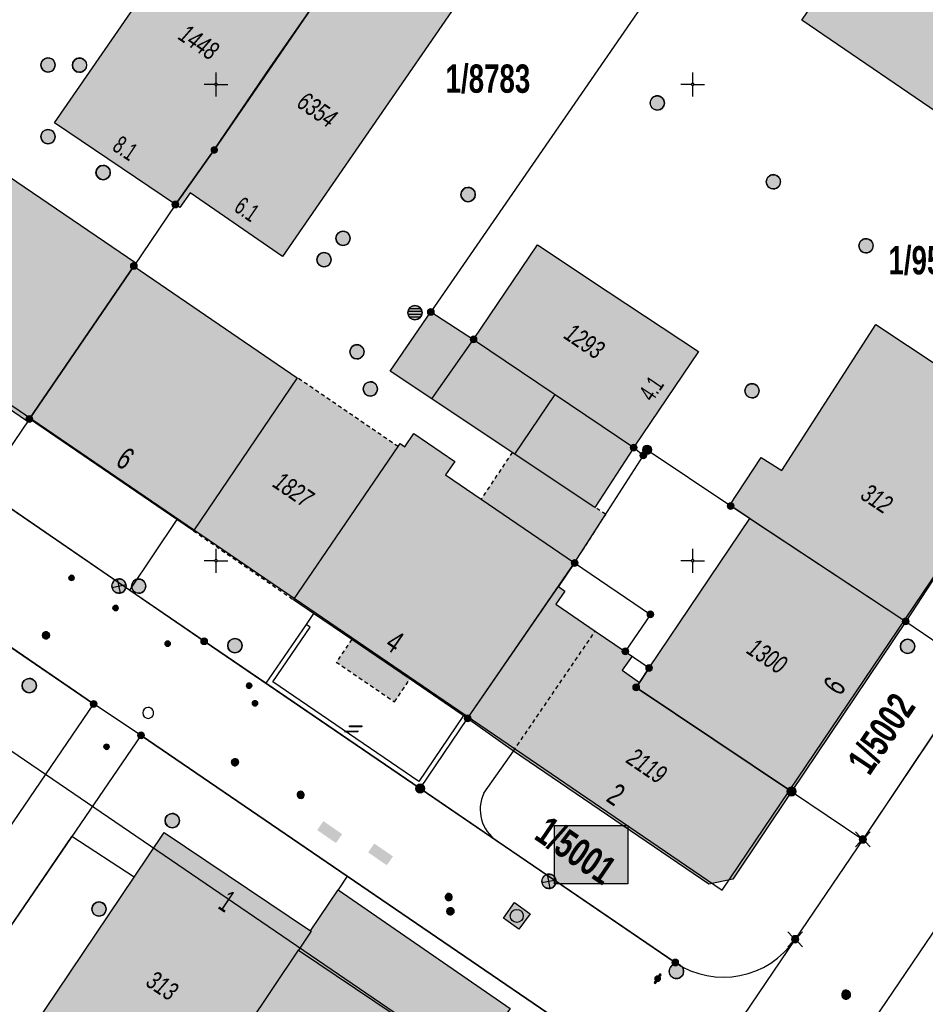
# Model space of a CAD drawing. Header units: metres. Extents: x 2695560 to 2696939, y 1260491 to 1262050.
# Tile 654 of 656: x 2696216 to 2696263, y 1261102 to 1261153. Entities that reach past the tile are written whole.
import ezdxf

# ---------------------------------------------------------------- set-up
doc = ezdxf.new("R2010")
doc.units = ezdxf.units.M
doc.linetypes.add('AUSGEZOGEN', pattern=[0])
doc.linetypes.add('VERDECKT2_S2', pattern=[0.36, 0.2, -0.16])
for name, color, linetype in [('XR$1$AV_Flächen (EO)', 7, 'AUSGEZOGEN'), ('XR$1$AV_Gebäudeflächen (BB)', 7, 'AUSGEZOGEN'), ('XR$1$AV_Gebäudeflächen (EO)', 7, 'AUSGEZOGEN'), ('XR$1$AV_Grenzpunkte', 7, 'AUSGEZOGEN'), ('XR$1$AV_Grundstück-Nr.', 7, 'AUSGEZOGEN'), ('XR$1$AV_Haus-Nr.', 7, 'AUSGEZOGEN'), ('XR$1$AV_Koordinatennetzpunkte', 7, 'AUSGEZOGEN'), ('XR$1$AV_Linien (BB)', 7, 'AUSGEZOGEN'), ('XR$1$AV_Linien (EO)', 7, 'AUSGEZOGEN'), ('XR$1$AV_Versicherung-Nr.', 7, 'AUSGEZOGEN'), ('XR$1$AW_LK_Schachtdeckel', 24, 'AUSGEZOGEN'), ('XR$1$EW_LK_Knoten', 1, 'AUSGEZOGEN'), ('XR$1$FM_LK_SW_TRASSEKNOTEN', 94, 'AUSGEZOGEN'), ('XR$1$GA_LK_Absperrarmatur', 32, 'AUSGEZOGEN'), ('XR$1$Liegenschaftsgrenzen', 7, 'AUSGEZOGEN'), ('XR$1$PFAV', 255, 'AUSGEZOGEN'), ('XR$1$PFAW', 255, 'AUSGEZOGEN'), ('XR$1$PFEW', 255, 'AUSGEZOGEN'), ('XR$1$PFGA', 255, 'AUSGEZOGEN'), ('XR$1$PFWA', 255, 'AUSGEZOGEN'), ('XR$1$PFWFM', 255, 'AUSGEZOGEN'), ('XR$1$RAEW', 8, 'AUSGEZOGEN'), ('XR$1$RP_Abstandslinie', 7, 'AUSGEZOGEN'), ('XR$1$WA_LK_Absperrarmatur', 171, 'AUSGEZOGEN'), ('XR$1$WA_LK_Rohrleitungsteil', 171, 'AUSGEZOGEN')]:
    doc.layers.add(name, color=color, linetype=linetype)
doc.styles.add('ARIAL', font='arial.ttf')

# ---------------------------------------------------------------- blocks, each defined once
blk = doc.blocks.new('COMPLEXOBJECT_41')
at = {"layer": 'XR$1$AV_Linien (BB)', "color": 7, "linetype": 'AUSGEZOGEN', "transparency": 33554687}
blk.add_line((6239.05, 11112.809), (6240.602, 11115.013), dxfattribs=at)
blk.add_arc((6240.857, 11111.957), 1.998, 154.7541, 236.3106, dxfattribs=at)
blk = doc.blocks.new('COMPLEXOBJECT_370')
at = {"layer": 'XR$1$AV_Linien (BB)', "color": 7, "linetype": 'AUSGEZOGEN', "transparency": 33554687}
blk.add_line((6245.78, 11098.96), (6231.882, 11108.453), dxfattribs=at)
blk.add_arc((6243.15, 11095.223), 4.569, 326.0308, 54.8674, dxfattribs=at)
blk = doc.blocks.new('COMPLEXOBJECT_740')
at = {"layer": 'XR$1$AV_Linien (BB)', "color": 7, "linetype": 'AUSGEZOGEN', "transparency": 33554687}
blk.add_lwpolyline([(6287.505, 11142.244), (6261.157, 11103.34), (6204.708, 11020.205), (6204.085, 11019.306)], dxfattribs=at)
blk = doc.blocks.new('COMPLEXOBJECT_770')
at = {"layer": 'XR$1$AV_Linien (BB)', "color": 7, "linetype": 'AUSGEZOGEN', "transparency": 33554687}
blk.add_line((6249.09, 11103.92), (6239.749, 11110.294), dxfattribs=at)
blk.add_arc((6251.62, 11107.702), 4.55, 236.2175, 325.736, dxfattribs=at)
blk = doc.blocks.new('COMPLEXOBJECT_936')
at = {"layer": 'XR$1$AV_Flächen (EO)', "color": 7, "linetype": 'AUSGEZOGEN', "transparency": 33554687}
blk.add_line((6304.712, 11133.346), (6305.199, 11133.237), dxfattribs=at)
blk.add_lwpolyline([(6304.023, 11135.565), (6292.897, 11142.053), (6260.781, 11094.375), (6261.195, 11094.096), (6293.05, 11141.385), (6303.797, 11135.117)], dxfattribs=at)
for centre, radius, start, end in [((6302.862, 11133.512), 1.858, 354.8726, 59.7743), ((6302.814, 11133.493), 2.398, 353.8643, 59.7374)]:
    blk.add_arc(centre, radius, start, end, dxfattribs=at)
blk = doc.blocks.new('COMPLEXOBJECT_989')
at = {"layer": 'XR$1$AV_Linien (EO)', "color": 7, "linetype": 'AUSGEZOGEN', "transparency": 33554687}
blk.add_line((6304.712, 11133.346), (6305.199, 11133.237), dxfattribs=at)
blk.add_lwpolyline([(6304.023, 11135.565), (6292.897, 11142.053), (6260.781, 11094.375), (6261.195, 11094.096), (6293.05, 11141.385), (6303.797, 11135.117)], dxfattribs=at)
for centre, radius, start, end in [((6302.862, 11133.512), 1.858, 354.8726, 59.7743), ((6302.814, 11133.493), 2.398, 353.8643, 59.7374)]:
    blk.add_arc(centre, radius, start, end, dxfattribs=at)
blk = doc.blocks.new('COMPLEXOBJECT_1274')
at = {"layer": 'XR$1$Liegenschaftsgrenzen', "color": 7, "linetype": 'AUSGEZOGEN', "transparency": 33554687}
blk.add_line((6221.07, 11115.84), (6245.78, 11098.96), dxfattribs=at)
blk.add_arc((6243.15, 11095.223), 4.569, 326.0308, 54.8674, dxfattribs=at)
blk = doc.blocks.new('COMPLEXOBJECT_1277')
at = {"layer": 'XR$1$Liegenschaftsgrenzen', "color": 7, "linetype": 'AUSGEZOGEN', "transparency": 33554687}
blk.add_line((6235.71, 11113.05), (6249.09, 11103.92), dxfattribs=at)
blk.add_arc((6251.62, 11107.702), 4.55, 236.2175, 325.736, dxfattribs=at)
blk = doc.blocks.new('BAV15')
at = {"layer": 'XR$1$PFAV', "transparency": 33554687}
blk.add_hatch(color=7, dxfattribs=at).paths.add_polyline_path([(0.5, 0), (0.49, 0.1), (0.46, 0.2), (0.41, 0.29), (0.34, 0.36), (0.26, 0.42), (0.17, 0.47), (0.08, 0.49), (-0.03, 0.5), (-0.13, 0.48), (-0.22, 0.45), (-0.31, 0.4), (-0.38, 0.33), (-0.44, 0.24), (-0.48, 0.15), (-0.5, 0.05), (-0.5, -0.05), (-0.48, -0.15), (-0.44, -0.24), (-0.38, -0.33), (-0.31, -0.4), (-0.22, -0.45), (-0.13, -0.48), (-0.03, -0.5), (0.08, -0.49), (0.17, -0.47), (0.26, -0.42), (0.34, -0.36), (0.41, -0.29), (0.46, -0.2), (0.49, -0.1)])
at = {"color": 7, "transparency": 33554687}
for start, end in [(90, 270), (270, 90)]:
    blk.add_arc((0, 0), 0.5, start, end, dxfattribs=at)
at = {"layer": 'XR$1$PFAV', "transparency": 33554687}
blk.add_circle((0, 0), 0.5, dxfattribs=at)
blk = doc.blocks.new('BWAV19')
at = {"layer": 'XR$1$PFAV', "transparency": 33554687}
blk.add_hatch(color=7, dxfattribs=at).paths.add_polyline_path([(0, 0.24), (-0.024, 0.239), (-0.048, 0.235), (-0.072, 0.229), (-0.095, 0.221), (-0.116, 0.21), (-0.137, 0.197), (-0.156, 0.182), (-0.174, 0.165), (-0.19, 0.147), (-0.204, 0.127), (-0.215, 0.106), (-0.225, 0.083), (-0.232, 0.06), (-0.237, 0.036), (-0.24, 0.012), (-0.24, -0.012), (-0.237, -0.036), (-0.232, -0.06), (-0.225, -0.083), (-0.215, -0.106), (-0.204, -0.127), (-0.19, -0.147), (-0.174, -0.165), (-0.156, -0.182), (-0.137, -0.197), (-0.116, -0.21), (-0.095, -0.221), (-0.072, -0.229), (-0.048, -0.235), (-0.024, -0.239), (0, -0.24), (0.024, -0.239), (0.048, -0.235), (0.072, -0.229), (0.095, -0.221), (0.116, -0.21), (0.137, -0.197), (0.156, -0.182), (0.174, -0.165), (0.19, -0.147), (0.204, -0.127), (0.215, -0.106), (0.225, -0.083), (0.232, -0.06), (0.237, -0.036), (0.24, -0.012), (0.24, 0.012), (0.237, 0.036), (0.232, 0.06), (0.225, 0.083), (0.215, 0.106), (0.204, 0.127), (0.19, 0.147), (0.174, 0.165), (0.156, 0.182), (0.137, 0.197), (0.116, 0.21), (0.095, 0.221), (0.072, 0.229), (0.048, 0.235), (0.024, 0.239)])
at = {"color": 7, "transparency": 33554687}
for p, q in [((-0.5, 0.5), (-0.17, 0.17)), ((0.17, 0.17), (0.5, 0.5)), ((-0.5, -0.5), (-0.17, -0.17)), ((0.17, -0.17), (0.5, -0.5))]:
    blk.add_line(p, q, dxfattribs=at)
for start, end in [(90, 270), (270, 90)]:
    blk.add_arc((0, 0), 0.24, start, end, dxfattribs=at)
blk = doc.blocks.new('BWAV20')
at = {"true_color": 0x000000, "transparency": 33554687}
blk.add_hatch(color=18, dxfattribs=at).paths.add_polyline_path([(0.17, 0), (0.16, 0.03), (0.15, 0.07), (0.14, 0.1), (0.11, 0.12), (0.09, 0.14), (0.06, 0.16), (0.03, 0.16), (-0.01, 0.17), (-0.04, 0.16), (-0.07, 0.15), (-0.1, 0.13), (-0.13, 0.11), (-0.15, 0.08), (-0.16, 0.05), (-0.17, 0.02), (-0.17, -0.02), (-0.16, -0.05), (-0.15, -0.08), (-0.13, -0.11), (-0.1, -0.13), (-0.07, -0.15), (-0.04, -0.16), (-0.01, -0.17), (0.03, -0.16), (0.06, -0.16), (0.09, -0.14), (0.11, -0.12), (0.14, -0.1), (0.15, -0.07), (0.16, -0.03)])
at = {"layer": 'XR$1$PFAV', "transparency": 33554687}
blk.add_hatch(color=7, dxfattribs=at).paths.add_polyline_path([(0.5, 0), (0.49, 0.1), (0.46, 0.2), (0.41, 0.29), (0.34, 0.36), (0.26, 0.42), (0.17, 0.47), (0.08, 0.49), (-0.03, 0.5), (-0.13, 0.48), (-0.22, 0.45), (-0.31, 0.4), (-0.38, 0.33), (-0.44, 0.24), (-0.48, 0.15), (-0.5, 0.05), (-0.5, -0.05), (-0.48, -0.15), (-0.44, -0.24), (-0.38, -0.33), (-0.31, -0.4), (-0.22, -0.45), (-0.13, -0.48), (-0.03, -0.5), (0.08, -0.49), (0.17, -0.47), (0.26, -0.42), (0.34, -0.36), (0.41, -0.29), (0.46, -0.2), (0.49, -0.1)])
blk = doc.blocks.new('BAV2041')
at = {"color": 7, "transparency": 33554687}
for p, q in [((0, 0.5), (0, 0.05)), ((-0.05, 0), (-0.5, 0)), ((0.05, 0), (0.5, 0)), ((0, -0.05), (0, -0.5))]:
    blk.add_line(p, q, dxfattribs=at)
blk.add_circle((0, 0), 0.05, dxfattribs=at)
for start, end in [(90, 270), (270, 90)]:
    blk.add_arc((0, 0), 0.05, start, end, dxfattribs=at)
blk = doc.blocks.new('BAW2087')
at = {"lineweight": 25, "true_color": 0x000000, "transparency": 33554687}
h = blk.add_hatch(color=18, dxfattribs=at)
h.paths.add_polyline_path([(-0.5, 0.5), (-0.5, -0.5), (0.5, -0.5), (0.5, 0.5)])
h.paths.add_polyline_path([(0.337, -0.069), (0.316, -0.136), (0.282, -0.196), (0.237, -0.249), (0.182, -0.292), (0.119, -0.322), (0.052, -0.34), (-0.017, -0.343), (-0.086, -0.333), (-0.151, -0.309), (-0.21, -0.272), (-0.261, -0.224), (-0.301, -0.167), (-0.328, -0.103), (-0.342, -0.035), (-0.342, 0.035), (-0.328, 0.103), (-0.301, 0.167), (-0.261, 0.224), (-0.21, 0.272), (-0.151, 0.309), (-0.086, 0.333), (-0.017, 0.343), (0.052, 0.34), (0.119, 0.322), (0.182, 0.292), (0.237, 0.249), (0.282, 0.196), (0.316, 0.136), (0.337, 0.069), (0.344, 0)], flags=16)
at = {"layer": 'XR$1$PFAW', "lineweight": 25, "transparency": 33554687}
blk.add_hatch(color=7, dxfattribs=at).paths.add_polyline_path([(0.344, 0), (0.337, 0.069), (0.316, 0.136), (0.282, 0.196), (0.237, 0.249), (0.182, 0.292), (0.119, 0.322), (0.052, 0.34), (-0.017, 0.343), (-0.086, 0.333), (-0.151, 0.309), (-0.21, 0.272), (-0.261, 0.224), (-0.301, 0.167), (-0.328, 0.103), (-0.342, 0.035), (-0.342, -0.035), (-0.328, -0.103), (-0.301, -0.167), (-0.261, -0.224), (-0.21, -0.272), (-0.151, -0.309), (-0.086, -0.333), (-0.017, -0.343), (0.052, -0.34), (0.119, -0.322), (0.182, -0.292), (0.237, -0.249), (0.282, -0.196), (0.316, -0.136), (0.337, -0.069)])
at = {"lineweight": 25, "transparency": 33554687}
for p, q in [((-0.5, 0.5, 0.993), (0.5, 0.5, 0.993)), ((-0.5, -0.5, 0.993), (-0.5, 0.5, 0.993)), ((0.5, 0.5, 0.993), (0.5, -0.5, 0.993)), ((0.5, -0.5, 0.993), (-0.5, -0.5, 0.993))]:
    blk.add_line(p, q, dxfattribs=at)
blk.add_circle((0, 0), 0.344, dxfattribs=at)
at = {"layer": 'XR$1$PFAW', "lineweight": 25, "transparency": 33554687}
blk.add_line((-0.5, 0.5), (0.5, 0.5), dxfattribs=at)
at = {"layer": 'XR$1$PFAW', "color": 31, "lineweight": 25, "transparency": 33554687}
for p, q in [((-0.5, -0.5), (-0.5, 0.5)), ((0.5, 0.5), (0.5, -0.5)), ((0.5, -0.5), (-0.5, -0.5))]:
    blk.add_line(p, q, dxfattribs=at)
at = {"layer": 'XR$1$PFAW', "lineweight": 25, "transparency": 33554687}
blk.add_circle((0, 0), 0.344, dxfattribs=at)
blk = doc.blocks.new('BAW2082')
at = {"layer": 'XR$1$PFAW', "transparency": 33554687}
blk.add_hatch(color=7, dxfattribs=at).paths.add_polyline_path([(0.509, -0.003), (0.499, 0.098), (0.469, 0.194), (0.42, 0.283), (0.354, 0.359), (0.274, 0.421), (0.183, 0.466), (0.085, 0.491), (-0.016, 0.496), (-0.116, 0.481), (-0.211, 0.446), (-0.297, 0.392), (-0.37, 0.323), (-0.428, 0.24), (-0.468, 0.147), (-0.488, 0.047), (-0.488, -0.054), (-0.468, -0.153), (-0.428, -0.246), (-0.37, -0.329), (-0.297, -0.398), (-0.211, -0.452), (-0.116, -0.487), (-0.016, -0.502), (0.085, -0.497), (0.183, -0.472), (0.274, -0.427), (0.354, -0.366), (0.42, -0.289), (0.469, -0.2), (0.499, -0.104)])
at = {"transparency": 33554687}
for start, end in [(91.19481, 268.80519), (268.80519, 91.19481)]:
    blk.add_arc((0.01, 0), 0.5, start, end, dxfattribs=at)
at = {"layer": 'XR$1$PFAW', "transparency": 33554687}
blk.add_circle((0.009, -0.003), 0.5, dxfattribs=at)
blk = doc.blocks.new('BAW2088')
at = {"layer": 'XR$1$PFAW', "transparency": 33554687}
blk.add_hatch(color=253, dxfattribs=at).paths.add_polyline_path([(0.51, 0), (0.5, 0.101), (0.47, 0.197), (0.421, 0.286), (0.355, 0.362), (0.275, 0.424), (0.184, 0.469), (0.086, 0.494), (-0.015, 0.499), (-0.115, 0.484), (-0.21, 0.449), (-0.296, 0.395), (-0.369, 0.326), (-0.427, 0.243), (-0.467, 0.15), (-0.487, 0.051), (-0.487, -0.051), (-0.467, -0.15), (-0.427, -0.243), (-0.369, -0.326), (-0.296, -0.395), (-0.21, -0.449), (-0.115, -0.484), (-0.015, -0.499), (0.086, -0.494), (0.184, -0.469), (0.275, -0.424), (0.355, -0.362), (0.421, -0.286), (0.47, -0.197), (0.5, -0.101)])
at = {"transparency": 33554687}
for start, end in [(91.19481, 268.80519), (268.80519, 91.19481)]:
    blk.add_arc((0.01, 0), 0.5, start, end, dxfattribs=at)
at = {"layer": 'XR$1$PFAW', "transparency": 33554687}
blk.add_circle((0.01, 0), 0.5, dxfattribs=at)
blk = doc.blocks.new('BWA2013')
at = {"true_color": 0x000000, "transparency": 33554687}
blk.add_hatch(color=18, dxfattribs=at).paths.add_polyline_path([(-0.291, -0.409), (0.352, 0.357), (0.291, 0.409), (-0.352, -0.357)])
at = {"transparency": 33554687}
blk.add_lwpolyline([(-0.291, -0.409), (-0.352, -0.357), (0.291, 0.409), (0.352, 0.357), (-0.291, -0.409)], close=True, dxfattribs=at)
blk = doc.blocks.new('BWA965')
at = {"layer": 'XR$1$PFWA', "transparency": 33554687}
blk.add_hatch(color=7, dxfattribs=at).paths.add_polyline_path([(0, 0.5), (-0.05, 0.5), (-0.1, 0.49), (-0.15, 0.48), (-0.2, 0.46), (-0.24, 0.44), (-0.29, 0.41), (-0.33, 0.38), (-0.36, 0.34), (-0.4, 0.31), (-0.42, 0.26), (-0.45, 0.22), (-0.47, 0.17), (-0.48, 0.13), (-0.49, 0.08), (-0.5, 0.03), (-0.5, -0.03), (-0.49, -0.08), (-0.48, -0.13), (-0.47, -0.17), (-0.45, -0.22), (-0.42, -0.26), (-0.4, -0.31), (-0.36, -0.34), (-0.33, -0.38), (-0.29, -0.41), (-0.24, -0.44), (-0.2, -0.46), (-0.15, -0.48), (-0.1, -0.49), (-0.05, -0.5), (0, -0.5), (0.05, -0.5), (0.1, -0.49), (0.15, -0.48), (0.2, -0.46), (0.24, -0.44), (0.29, -0.41), (0.33, -0.38), (0.36, -0.34), (0.4, -0.31), (0.42, -0.26), (0.45, -0.22), (0.47, -0.17), (0.48, -0.13), (0.49, -0.08), (0.5, -0.03), (0.5, 0.03), (0.49, 0.08), (0.48, 0.13), (0.47, 0.17), (0.45, 0.22), (0.42, 0.26), (0.4, 0.31), (0.36, 0.34), (0.33, 0.38), (0.29, 0.41), (0.24, 0.44), (0.2, 0.46), (0.15, 0.48), (0.1, 0.49), (0.05, 0.5)])
at = {"transparency": 33554687}
blk.add_line((0, 0.5), (0, -0.5), dxfattribs=at)
for start, end in [(90, 270), (270, 90)]:
    blk.add_arc((0, 0), 0.5, start, end, dxfattribs=at)
blk = doc.blocks.new('BGA965')
at = {"layer": 'XR$1$PFGA', "transparency": 33554687}
blk.add_hatch(color=7, dxfattribs=at).paths.add_polyline_path([(0.5, 0), (0.49, 0.1), (0.46, 0.2), (0.41, 0.29), (0.34, 0.36), (0.26, 0.42), (0.17, 0.47), (0.08, 0.49), (-0.03, 0.5), (-0.13, 0.48), (-0.22, 0.45), (-0.31, 0.4), (-0.38, 0.33), (-0.44, 0.24), (-0.48, 0.15), (-0.5, 0.05), (-0.5, -0.05), (-0.48, -0.15), (-0.44, -0.24), (-0.38, -0.33), (-0.31, -0.4), (-0.22, -0.45), (-0.13, -0.48), (-0.03, -0.5), (0.08, -0.49), (0.17, -0.47), (0.26, -0.42), (0.34, -0.36), (0.41, -0.29), (0.46, -0.2), (0.49, -0.1)])
at = {"color": 32, "transparency": 33554687}
blk.add_line((0, 0.5), (0, -0.5), dxfattribs=at)
for start, end in [(90, 270), (270, 90)]:
    blk.add_arc((0, 0), 0.5, start, end, dxfattribs=at)
at = {"layer": 'XR$1$PFGA', "transparency": 33554687}
blk.add_circle((0, 0), 0.5, dxfattribs=at)
blk = doc.blocks.new('BEWLP2549_S')
at = {"layer": 'XR$1$PFEW', "transparency": 33554687}
blk.add_hatch(color=7, dxfattribs=at).paths.add_polyline_path([(0.5, 0), (0.49, 0.101), (0.459, 0.197), (0.41, 0.286), (0.344, 0.362), (0.264, 0.424), (0.174, 0.469), (0.076, 0.494), (-0.025, 0.499), (-0.125, 0.484), (-0.22, 0.449), (-0.306, 0.395), (-0.379, 0.326), (-0.437, 0.243), (-0.477, 0.15), (-0.497, 0.051), (-0.497, -0.051), (-0.477, -0.15), (-0.437, -0.243), (-0.379, -0.326), (-0.306, -0.395), (-0.22, -0.449), (-0.125, -0.484), (-0.025, -0.499), (0.076, -0.494), (0.174, -0.469), (0.264, -0.424), (0.344, -0.362), (0.41, -0.286), (0.459, -0.197), (0.49, -0.101)])
at = {"color": 1, "transparency": 33554687}
for p, q in [((0.354, -0.354), (-0.354, 0.354)), ((-0.354, -0.354), (0.354, 0.354))]:
    blk.add_line(p, q, dxfattribs=at)
for start, end in [(91.38095, 268.61905), (268.61905, 91.38095)]:
    blk.add_arc((0, 0), 0.5, start, end, dxfattribs=at)
at = {"layer": 'XR$1$PFEW', "transparency": 33554687}
blk.add_circle((0, 0), 0.5, dxfattribs=at)
blk = doc.blocks.new('BEW957')
at = {"layer": 'XR$1$RAEW', "transparency": 33554687}
blk.add_hatch(color=1, dxfattribs=at).paths.add_polyline_path([(-0.5, 0), (-0.5, -0.05), (-0.49, -0.1), (-0.48, -0.15), (-0.46, -0.2), (-0.44, -0.24), (-0.41, -0.29), (-0.38, -0.33), (-0.34, -0.36), (-0.31, -0.4), (-0.26, -0.42), (-0.22, -0.45), (-0.17, -0.47), (-0.13, -0.48), (-0.08, -0.49), (-0.03, -0.5), (0.03, -0.5), (0.08, -0.49), (0.13, -0.48), (0.17, -0.47), (0.22, -0.45), (0.26, -0.42), (0.31, -0.4), (0.34, -0.36), (0.38, -0.33), (0.41, -0.29), (0.44, -0.24), (0.46, -0.2), (0.48, -0.15), (0.49, -0.1), (0.5, -0.05), (0.5, 0), (0.5, 0.05), (0.49, 0.1), (0.48, 0.15), (0.46, 0.2), (0.44, 0.24), (0.41, 0.29), (0.38, 0.33), (0.34, 0.36), (0.31, 0.4), (0.26, 0.42), (0.22, 0.45), (0.17, 0.47), (0.13, 0.48), (0.08, 0.49), (0.03, 0.5), (-0.03, 0.5), (-0.08, 0.49), (-0.13, 0.48), (-0.17, 0.47), (-0.22, 0.45), (-0.26, 0.42), (-0.31, 0.4), (-0.34, 0.36), (-0.38, 0.33), (-0.41, 0.29), (-0.44, 0.24), (-0.46, 0.2), (-0.48, 0.15), (-0.49, 0.1), (-0.5, 0.05)])
at = {"color": 1, "transparency": 33554687}
for start, end in [(90, 180), (180, 270), (0, 90), (270, 0)]:
    blk.add_arc((0, 0), 0.5, start, end, dxfattribs=at)
at = {"layer": 'XR$1$RAEW', "color": 1, "transparency": 33554687}
blk.add_circle((0, 0), 0.5, dxfattribs=at)
blk = doc.blocks.new('BEWG5')
at = {"transparency": 33554687}
blk.add_hatch(color=1, dxfattribs=at).paths.add_polyline_path([(-0.083375, -0.5), (0.083375, -0.5), (0.083375, 0.5), (-0.083375, 0.5)])
at = {"color": 1, "transparency": 33554687}
blk.add_lwpolyline([(-0.083375, -0.5), (0.083375, -0.5), (0.083375, 0.5), (-0.083375, 0.5), (-0.083375, -0.5)], close=True, dxfattribs=at)
blk = doc.blocks.new('BWFM6')
at = {"layer": 'XR$1$PFWFM', "transparency": 33554687}
blk.add_hatch(color=7, dxfattribs=at).paths.add_polyline_path([(0.5, 0), (0.49, 0.101), (0.459, 0.197), (0.41, 0.286), (0.344, 0.362), (0.264, 0.424), (0.174, 0.469), (0.076, 0.494), (-0.025, 0.499), (-0.125, 0.484), (-0.22, 0.449), (-0.306, 0.395), (-0.379, 0.326), (-0.437, 0.243), (-0.477, 0.15), (-0.497, 0.051), (-0.497, -0.051), (-0.477, -0.15), (-0.437, -0.243), (-0.379, -0.326), (-0.306, -0.395), (-0.22, -0.449), (-0.125, -0.484), (-0.025, -0.499), (0.076, -0.494), (0.174, -0.469), (0.264, -0.424), (0.344, -0.362), (0.41, -0.286), (0.459, -0.197), (0.49, -0.101)])
at = {"color": 94, "transparency": 33554687}
for p, q in [((-0.484, 0.1), (0.486, 0.1)), ((-0.4, 0.3), (0.4, 0.3)), ((-0.487, -0.1), (0.487, -0.1)), ((-0.4, -0.3), (0.4, -0.3))]:
    blk.add_line(p, q, dxfattribs=at)
for start, end in [(90, 270), (270, 90)]:
    blk.add_arc((0, 0), 0.5, start, end, dxfattribs=at)
at = {"layer": 'XR$1$PFWFM', "transparency": 33554687}
blk.add_circle((0, 0, 0.993), 0.5, dxfattribs=at)
blk = doc.blocks.new('BWFM16')
at = {"color": 94, "transparency": 33554687}
for start, end in [(91.19481, 268.80519), (268.80519, 91.19481)]:
    blk.add_arc((0.01, 0), 0.5, start, end, dxfattribs=at)

msp = doc.modelspace()

# ---------------------------------------------------------------- hatches: boundary and pattern name
at = {"transparency": 33554687}
for points in [[(2696231.604, 1261111.149), (2696231.279, 1261110.681), (2696232.264, 1261109.999), (2696232.589, 1261110.467)], [(2696243.73, 1261110.921), (2696243.73, 1261107.866), (2696247.577, 1261107.866), (2696247.577, 1261110.921)], [(2696234.274, 1261109.974), (2696233.953, 1261109.508), (2696234.932, 1261108.832), (2696235.253, 1261109.298)]]:
    msp.add_hatch(color=7, dxfattribs=at).paths.add_polyline_path(points)
at = {"layer": 'XR$1$AV_Gebäudeflächen (BB)', "true_color": 0xd2d2d2, "transparency": 33554687}
for points in [[(2696275.253, 1261140.989), (2696280.632, 1261148.972), (2696280.225, 1261151.412), (2696275.223, 1261155.244), (2696275.272, 1261155.329), (2696271.984, 1261157.846), (2696271.926, 1261157.77), (2696263.953, 1261163.878), (2696256.707, 1261153.174), (2696264.896, 1261147.58), (2696264.846, 1261147.507), (2696269.098, 1261144.607), (2696269.14, 1261144.68), (2696275.03, 1261140.657)], [(2696223.84, 1261143.51), (2696225.88, 1261146.37), (2696228.819, 1261150.696), (2696231.702, 1261154.867), (2696232.66, 1261156.265), (2696226.314, 1261160.613), (2696222.494, 1261155.059), (2696217.492, 1261147.797)], [(2696223.84, 1261143.51), (2696224.078, 1261143.346), (2696224.616, 1261144.127), (2696229.466, 1261140.788), (2696238.87, 1261154.448), (2696236.809, 1261155.867), (2696233.923, 1261157.853), (2696233.804, 1261157.935), (2696232.66, 1261156.265), (2696231.702, 1261154.867), (2696228.819, 1261150.696), (2696225.88, 1261146.37)], [(2696216.18, 1261132.255), (2696221.66, 1261140.28), (2696221.772, 1261140.445), (2696212.987, 1261146.417), (2696207.328, 1261138.092), (2696209.56, 1261136.568), (2696216.084, 1261132.114)], [(2696239.48, 1261136.43), (2696247.88, 1261130.75), (2696247.932, 1261130.827), (2696251.274, 1261135.797), (2696246.538, 1261138.932), (2696242.831, 1261141.386)], [(2696216.18, 1261132.255), (2696223.917, 1261126.979), (2696224.785, 1261126.388), (2696230.237, 1261134.419), (2696221.66, 1261140.28)], [(2696247.88, 1261130.75), (2696239.48, 1261136.43), (2696237.24, 1261137.87), (2696235.108, 1261134.756), (2696237.29, 1261133.308), (2696241.508, 1261130.499), (2696245.85, 1261127.608)], [(2696253.971, 1261127.029), (2696262.15, 1261121.63), (2696268.78, 1261131.769), (2696260.581, 1261137.22), (2696255.644, 1261129.552), (2696254.57, 1261130.229), (2696252.92, 1261127.723), (2696252.97, 1261127.69)], [(2696239.17, 1261116.54), (2696243.456, 1261122.774), (2696243.93, 1261123.464), (2696244.78, 1261124.7), (2696239.875, 1261128.048), (2696238.017, 1261129.316), (2696238.502, 1261130.027), (2696236.353, 1261131.492), (2696235.881, 1261130.8), (2696235.632, 1261130.97), (2696235.519, 1261130.805), (2696230.036, 1261122.771), (2696231.088, 1261122.053), (2696233.093, 1261120.686), (2696236.149, 1261118.601)], [(2696248.185, 1261118.433), (2696248.01, 1261118.17), (2696256.155, 1261112.71), (2696262.15, 1261121.63), (2696253.971, 1261127.029), (2696248.69, 1261119.19)], [(2696256.155, 1261112.71), (2696248.01, 1261118.17), (2696248.185, 1261118.433), (2696247.275, 1261119.066), (2696247.795, 1261119.813), (2696247.44, 1261120.06), (2696245.866, 1261121.117), (2696243.802, 1261122.536), (2696244.276, 1261123.226), (2696243.93, 1261123.464), (2696243.456, 1261122.774), (2696239.17, 1261116.54), (2696241.572, 1261114.823), (2696251.83, 1261107.847), (2696253.081, 1261108.107)], [(2696214.411, 1261099.889), (2696215.56, 1261099.1), (2696223.305, 1261093.955), (2696225.21, 1261096.795), (2696232.777, 1261092.809), (2696239.475, 1261089.282), (2696239.926, 1261089.044), (2696244.081, 1261095.126), (2696239.347, 1261098.302), (2696241.04, 1261100.786), (2696241.406, 1261101.323), (2696232.371, 1261107.546), (2696230.931, 1261105.4), (2696223.25, 1261110.555), (2696221.677, 1261108.214), (2696215.641, 1261099.229), (2696214.487, 1261100.003)]]:
    msp.add_hatch(color=254, dxfattribs=at).paths.add_polyline_path(points)
at = {"layer": 'XR$1$AV_Gebäudeflächen (EO)', "true_color": 0xebebeb, "transparency": 33554687}
for points in [[(2696224.785, 1261126.388), (2696230.036, 1261122.771), (2696235.519, 1261130.805), (2696230.237, 1261134.419)], [(2696239.875, 1261128.048), (2696244.78, 1261124.7), (2696246.411, 1261127.249), (2696245.85, 1261127.608), (2696241.508, 1261130.499)], [(2696232.281, 1261119.496), (2696235.338, 1261117.411), (2696236.149, 1261118.601), (2696233.093, 1261120.686)]]:
    msp.add_hatch(color=7, dxfattribs=at).paths.add_polyline_path(points)

# ---------------------------------------------------------------- linework, layer by layer
at = {"color": 24, "lineweight": -3, "transparency": 33554687}
msp.add_lwpolyline([(2696243.73, 1261110.921), (2696247.577, 1261110.921), (2696247.577, 1261107.866), (2696243.73, 1261107.866), (2696243.73, 1261110.921)], close=True, dxfattribs=at)
at = {"layer": 'XR$1$AV_Flächen (EO)', "color": 7, "linetype": 'AUSGEZOGEN', "transparency": 33554687}
for p, q in [((2696230.237, 1261134.419), (2696224.785, 1261126.388)), ((2696230.036, 1261122.771), (2696235.519, 1261130.805)), ((2696245.85, 1261127.608), (2696241.508, 1261130.499)), ((2696239.875, 1261128.048), (2696244.78, 1261124.7)), ((2696236.149, 1261118.601), (2696233.093, 1261120.686))]:
    msp.add_line(p, q, dxfattribs=at)
at = {"layer": 'XR$1$AV_Flächen (EO)', "color": 7, "linetype": 'VERDECKT2_S2', "transparency": 33554687}
for p, q in [((2696235.519, 1261130.805), (2696230.237, 1261134.419)), ((2696241.508, 1261130.499), (2696239.875, 1261128.048)), ((2696224.785, 1261126.388), (2696230.036, 1261122.771)), ((2696233.093, 1261120.686), (2696232.281, 1261119.496))]:
    msp.add_line(p, q, dxfattribs=at)
for points in [[(2696244.78, 1261124.7), (2696246.411, 1261127.249), (2696245.85, 1261127.608)], [(2696232.281, 1261119.496), (2696235.338, 1261117.411), (2696236.149, 1261118.601)]]:
    msp.add_lwpolyline(points, dxfattribs=at)
at = {"layer": 'XR$1$AV_Flächen (EO)', "color": 7, "linetype": 'AUSGEZOGEN', "transparency": 33554687}
msp.add_lwpolyline([(2696239.17, 1261116.54), (2696238.946, 1261116.691), (2696236.608, 1261113.236), (2696228.96, 1261118.454), (2696230.915, 1261121.32), (2696230.692, 1261121.472), (2696228.585, 1261118.383), (2696236.68, 1261112.86), (2696239.17, 1261116.54)], close=True, dxfattribs=at)
at = {"layer": 'XR$1$AV_Linien (BB)', "color": 7, "linetype": 'AUSGEZOGEN', "transparency": 33554687}
for p, q in [((2696216.18, 1261132.255), (2696221.66, 1261140.28)), ((2696237.24, 1261137.87), (2696239.48, 1261136.43)), ((2696239.48, 1261136.43), (2696247.88, 1261130.75)), ((2696223.917, 1261126.979), (2696216.18, 1261132.255)), ((2696268.78, 1261131.769), (2696262.15, 1261121.63)), ((2696223.917, 1261126.979), (2696221.435, 1261123.27)), ((2696253.971, 1261127.029), (2696262.15, 1261121.63)), ((2696262.15, 1261121.63), (2696256.155, 1261112.71)), ((2696236.68, 1261112.86), (2696228.585, 1261118.383)), ((2696236.68, 1261112.86), (2696239.17, 1261116.54)), ((2696241.572, 1261114.823), (2696239.17, 1261116.54)), ((2696240.719, 1261110.104), (2696236.68, 1261112.86)), ((2696221.677, 1261108.214), (2696218.409, 1261110.339)), ((2696232.852, 1261108.263), (2696232.371, 1261107.546))]:
    msp.add_line(p, q, dxfattribs=at)
for points in [[(2696256.707, 1261153.174), (2696263.953, 1261163.878), (2696271.926, 1261157.77), (2696271.984, 1261157.846), (2696275.272, 1261155.329), (2696275.223, 1261155.244), (2696280.225, 1261151.412), (2696280.632, 1261148.972), (2696275.253, 1261140.989)], [(2696223.84, 1261143.51), (2696217.492, 1261147.797), (2696222.494, 1261155.059), (2696226.314, 1261160.613)], [(2696233.923, 1261157.853), (2696236.809, 1261155.867), (2696238.87, 1261154.448), (2696229.466, 1261140.788), (2696224.616, 1261144.127), (2696224.078, 1261143.346), (2696223.84, 1261143.51)], [(2696223.84, 1261143.51), (2696225.88, 1261146.37), (2696228.819, 1261150.696), (2696231.702, 1261154.867), (2696232.66, 1261156.265)], [(2696275.253, 1261140.989), (2696275.03, 1261140.657), (2696269.14, 1261144.68), (2696269.098, 1261144.607), (2696264.846, 1261147.507), (2696264.896, 1261147.58), (2696256.707, 1261153.174)], [(2696209.56, 1261136.568), (2696207.328, 1261138.092), (2696212.987, 1261146.417), (2696221.772, 1261140.445), (2696221.66, 1261140.28)], [(2696239.48, 1261136.43), (2696242.831, 1261141.386), (2696246.538, 1261138.932)], [(2696221.66, 1261140.28), (2696230.237, 1261134.419), (2696224.785, 1261126.388), (2696223.917, 1261126.979)], [(2696246.538, 1261138.932), (2696251.274, 1261135.797), (2696247.932, 1261130.827), (2696247.88, 1261130.75)], [(2696247.88, 1261130.75), (2696245.85, 1261127.608), (2696241.508, 1261130.499), (2696237.29, 1261133.308), (2696235.108, 1261134.756), (2696237.24, 1261137.87)], [(2696253.971, 1261127.029), (2696252.97, 1261127.69), (2696252.92, 1261127.723), (2696254.57, 1261130.229), (2696255.644, 1261129.552), (2696260.581, 1261137.22), (2696268.78, 1261131.769)], [(2696216.18, 1261132.255), (2696216.084, 1261132.114), (2696209.56, 1261136.568)], [(2696221.435, 1261123.27), (2696213.68, 1261128.58), (2696207.137, 1261133.022)], [(2696231.088, 1261122.053), (2696230.036, 1261122.771), (2696235.519, 1261130.805), (2696235.632, 1261130.97), (2696235.881, 1261130.8), (2696236.353, 1261131.492), (2696238.502, 1261130.027), (2696238.017, 1261129.316), (2696239.875, 1261128.048), (2696244.78, 1261124.7), (2696243.93, 1261123.464)], [(2696248.185, 1261118.433), (2696248.69, 1261119.19), (2696253.971, 1261127.029)], [(2696239.17, 1261116.54), (2696243.456, 1261122.774), (2696243.93, 1261123.464)], [(2696243.93, 1261123.464), (2696244.276, 1261123.226), (2696243.802, 1261122.536), (2696245.866, 1261121.117), (2696247.44, 1261120.06), (2696247.795, 1261119.813), (2696247.275, 1261119.066), (2696248.185, 1261118.433)], [(2696228.585, 1261118.383), (2696225.35, 1261120.59), (2696221.435, 1261123.27)], [(2696268.061, 1261122.356), (2696265.87, 1261119.1), (2696259.9, 1261110.19), (2696256.35, 1261104.95)], [(2696231.088, 1261122.053), (2696230.692, 1261121.472), (2696228.585, 1261118.383)], [(2696239.17, 1261116.54), (2696236.149, 1261118.601), (2696233.093, 1261120.686), (2696231.088, 1261122.053)], [(2696232.852, 1261108.263), (2696222.04, 1261115.65), (2696219.55, 1261117.3), (2696214.306, 1261120.887)], [(2696256.155, 1261112.71), (2696248.01, 1261118.17), (2696248.185, 1261118.433)], [(2696256.155, 1261112.71), (2696253.081, 1261108.107), (2696251.83, 1261107.847), (2696241.572, 1261114.823)], [(2696221.677, 1261108.214), (2696223.25, 1261110.555), (2696230.931, 1261105.4), (2696232.371, 1261107.546)], [(2696214.411, 1261099.889), (2696212.27, 1261101.36), (2696218.409, 1261110.339)], [(2696214.411, 1261099.889), (2696214.487, 1261100.003), (2696215.641, 1261099.229), (2696221.677, 1261108.214)], [(2696232.371, 1261107.546), (2696241.406, 1261101.323), (2696241.04, 1261100.786), (2696239.347, 1261098.302), (2696244.081, 1261095.126), (2696239.926, 1261089.044), (2696239.475, 1261089.282), (2696232.777, 1261092.809), (2696225.21, 1261096.795), (2696223.305, 1261093.955)]]:
    msp.add_lwpolyline(points, dxfattribs=at)
at = {"layer": 'XR$1$AV_Linien (EO)', "color": 7, "linetype": 'AUSGEZOGEN', "transparency": 33554687}
for p, q in [((2696237.29, 1261133.308), (2696239.48, 1261136.43)), ((2696241.646, 1261130.406), (2696243.762, 1261133.535)), ((2696225.21, 1261096.795), (2696230.295, 1261104.374)), ((2696230.295, 1261104.374), (2696239.347, 1261098.302))]:
    msp.add_line(p, q, dxfattribs=at)
at = {"layer": 'XR$1$AV_Linien (EO)', "color": 7, "linetype": 'VERDECKT2_S2', "transparency": 33554687}
msp.add_line((2696241.572, 1261114.823), (2696245.866, 1261121.117), dxfattribs=at)
at = {"layer": 'XR$1$AV_Linien (EO)', "color": 7, "linetype": 'AUSGEZOGEN', "transparency": 33554687}
msp.add_lwpolyline([(2696230.931, 1261105.4), (2696230.967, 1261105.376), (2696230.295, 1261104.374)], dxfattribs=at)
at = {"layer": 'XR$1$Liegenschaftsgrenzen', "color": 7, "linetype": 'AUSGEZOGEN', "transparency": 33554687}
for p, q in [((2696244.78, 1261124.7), (2696248.39, 1261130.34)), ((2696209.64, 1261124.08), (2696219.55, 1261117.3)), ((2696265.87, 1261119.1), (2696259.9, 1261110.19)), ((2696219.55, 1261117.3), (2696200.7, 1261089.72)), ((2696222.04, 1261115.65), (2696219.55, 1261117.3)), ((2696259.9, 1261110.19), (2696256.35, 1261104.95)), ((2696256.35, 1261104.95), (2696247.91, 1261092.48))]:
    msp.add_line(p, q, dxfattribs=at)
for points in [[(2696239.31, 1261165.97), (2696225.88, 1261146.37), (2696223.84, 1261143.51), (2696221.66, 1261140.28), (2696216.18, 1261132.255), (2696213.68, 1261128.58)], [(2696250.64, 1261157.31), (2696237.24, 1261137.87), (2696239.48, 1261136.43), (2696247.88, 1261130.75), (2696248.39, 1261130.34)], [(2696248.39, 1261130.34), (2696248.58, 1261130.64), (2696252.97, 1261127.69), (2696262.15, 1261121.63), (2696265.87, 1261119.1)], [(2696213.68, 1261128.58), (2696225.35, 1261120.59), (2696236.68, 1261112.86)], [(2696236.68, 1261112.86), (2696239.17, 1261116.54), (2696244.78, 1261124.7)], [(2696244.78, 1261124.7), (2696248.76, 1261122), (2696247.44, 1261120.06), (2696248.69, 1261119.19), (2696248.01, 1261118.17), (2696256.155, 1261112.71), (2696259.9, 1261110.19)], [(2696242.11, 1261083.91), (2696223.305, 1261093.955), (2696215.56, 1261099.1), (2696212.27, 1261101.36), (2696222.04, 1261115.65)]]:
    msp.add_lwpolyline(points, dxfattribs=at)
at = {"layer": 'XR$1$RP_Abstandslinie', "color": 7, "linetype": 'AUSGEZOGEN', "transparency": 33554687}
msp.add_lwpolyline([(2696192.44, 1261218.59), (2696154.56, 1261174.39), (2696186.58, 1261152.53), (2696219.62, 1261129.98), (2696252.53, 1261107.52), (2696281.52, 1261150.45)], dxfattribs=at)
msp.add_lwpolyline([(2696122.02, 1261136.41), (2696096.78, 1261106.97), (2696130.62, 1261080.3), (2696161.25, 1261056.15), (2696198.07, 1261027.13), (2696221.59, 1261061.91), (2696244.08, 1261095.12), (2696211.17, 1261117.59), (2696178.13, 1261140.14), (2696144.73, 1261162.92), (2696122.02, 1261136.41)], close=True, dxfattribs=at)

# ---------------------------------------------------------------- block references
at = {"layer": 'XR$1$AV_Flächen (EO)', "color": 7, "linetype": 'AUSGEZOGEN', "lineweight": -3, "transparency": 33554687}
msp.add_blockref('COMPLEXOBJECT_936', (2690000.97, 1249999.81), dxfattribs=at)
at = {"layer": 'XR$1$AV_Grenzpunkte', "color": 7, "linetype": 'AUSGEZOGEN', "lineweight": -3, "transparency": 33554687}
for name, p, xscale, yscale in [('BWAV20', (2696225.88, 1261146.37), 0.3899999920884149, 0.3899999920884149), ('BAV15', (2696223.84, 1261143.51), 0.3249999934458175, 0.3249999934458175), ('BAV15', (2696221.66, 1261140.28), 0.3249999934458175, 0.3249999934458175), ('BAV15', (2696237.24, 1261137.87), 0.3249999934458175, 0.3249999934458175), ('BAV15', (2696239.48, 1261136.43), 0.3249999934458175, 0.3249999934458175), ('BAV15', (2696216.18, 1261132.255), 0.3249999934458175, 0.3249999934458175), ('BAV15', (2696247.88, 1261130.75), 0.3249999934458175, 0.3249999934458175), ('BAV15', (2696248.58, 1261130.64), 0.4549999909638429, 0.4549999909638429), ('BAV15', (2696248.39, 1261130.34), 0.3249999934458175, 0.3249999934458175), ('BAV15', (2696252.97, 1261127.69), 0.3249999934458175, 0.3249999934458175), ('BAV15', (2696244.78, 1261124.7), 0.3249999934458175, 0.3249999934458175), ('BAV15', (2696248.76, 1261122), 0.3249999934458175, 0.3249999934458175), ('BAV15', (2696262.15, 1261121.63), 0.3249999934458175, 0.3249999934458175), ('BAV15', (2696225.35, 1261120.59), 0.3249999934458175, 0.3249999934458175), ('BAV15', (2696247.44, 1261120.06), 0.3249999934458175, 0.3249999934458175), ('BAV15', (2696248.69, 1261119.19), 0.3249999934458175, 0.3249999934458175), ('BAV15', (2696248.01, 1261118.17), 0.3249999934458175, 0.3249999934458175), ('BAV15', (2696219.55, 1261117.3), 0.3249999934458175, 0.3249999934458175), ('BAV15', (2696239.17, 1261116.54), 0.3249999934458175, 0.3249999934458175), ('BAV15', (2696222.04, 1261115.65), 0.3249999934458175, 0.3249999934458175), ('BAV15', (2696236.68, 1261112.86), 0.4549999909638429, 0.4549999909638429), ('BAV15', (2696256.155, 1261112.71), 0.4549999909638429, 0.4549999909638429), ('BWAV19', (2696259.9, 1261110.19), 0.7800000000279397, 0.7800000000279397), ('BWAV19', (2696256.35, 1261104.95), 0.7800000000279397, 0.7800000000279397), ('BAV15', (2696250.06, 1261103.73), 0.3249999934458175, 0.3249999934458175)]:
    msp.add_blockref(name, p, dxfattribs=dict(at, xscale=xscale, yscale=yscale))
at = {"layer": 'XR$1$AV_Koordinatennetzpunkte', "color": 7, "linetype": 'AUSGEZOGEN', "lineweight": -3, "transparency": 33554687, "xscale": 1.25, "yscale": 1.25}
for p in [(2696225.97, 1261149.81), (2696250.97, 1261149.81), (2696225.97, 1261124.81), (2696250.97, 1261124.81)]:
    msp.add_blockref('BAV2041', p, dxfattribs=at)
at = {"layer": 'XR$1$AV_Linien (BB)', "color": 7, "linetype": 'AUSGEZOGEN', "lineweight": -3, "transparency": 33554687}
for name in ['COMPLEXOBJECT_740', 'COMPLEXOBJECT_41', 'COMPLEXOBJECT_770', 'COMPLEXOBJECT_370']:
    msp.add_blockref(name, (2690000.97, 1249999.81), dxfattribs=at)
at = {"layer": 'XR$1$AV_Linien (EO)', "color": 7, "linetype": 'AUSGEZOGEN', "lineweight": -3, "transparency": 33554687}
msp.add_blockref('COMPLEXOBJECT_989', (2690000.97, 1249999.81), dxfattribs=at)
at = {"layer": 'XR$1$AW_LK_Schachtdeckel', "color": 24, "linetype": 'AUSGEZOGEN', "lineweight": -3, "transparency": 33554687, "xscale": 0.7499999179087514, "yscale": 0.7499999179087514}
for p in [(2696217.155, 1261150.833), (2696218.804, 1261150.823), (2696217.153, 1261147.071), (2696220.044, 1261145.187), (2696239.188, 1261144.032), (2696232.629, 1261141.735), (2696231.632, 1261140.614), (2696233.357, 1261135.779), (2696234.057, 1261133.831), (2696254.082, 1261133.733), (2696221.908, 1261123.482), (2696226.955, 1261120.361), (2696262.24, 1261120.321), (2696216.167, 1261118.264), (2696223.668, 1261111.178), (2696219.828, 1261106.537)]:
    msp.add_blockref('BAW2082', p, dxfattribs=at)
at = {"layer": 'XR$1$AW_LK_Schachtdeckel', "color": 24, "linetype": 'AUSGEZOGEN', "lineweight": -3, "transparency": 33554687}
for name, p, xscale, yscale, rotation in [('BAW2082', (2696249.113, 1261148.844), 0.7499999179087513, 0.7499999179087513, 326.395488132), ('BAW2082', (2696255.204, 1261144.705), 0.7499999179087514, 0.7499999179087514, 326.221628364), ('BAW2082', (2696260.065, 1261141.345), 0.7499999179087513, 0.7499999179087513, 326.515397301), ('BAW2088', (2696250.125, 1261103.259), 0.7578193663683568, 0.7578193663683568, 146.5927633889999)]:
    msp.add_blockref(name, p, dxfattribs=dict(at, xscale=xscale, yscale=yscale, rotation=rotation))
at = {"layer": 'XR$1$AW_LK_Schachtdeckel', "color": 24, "linetype": 'AUSGEZOGEN', "lineweight": -3, "transparency": 33554687, "rotation": 324.548811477}
msp.add_blockref('BAW2087', (2696241.745, 1261106.174), dxfattribs=at)
at = {"layer": 'XR$1$EW_LK_Knoten', "color": 1, "linetype": 'AUSGEZOGEN', "lineweight": -3, "transparency": 33554687, "xscale": 0.2749999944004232, "yscale": 0.2749999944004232}
for p in [(2696218.392, 1261123.914), (2696220.703, 1261122.333), (2696223.437, 1261120.463), (2696227.708, 1261118.255), (2696228.018, 1261117.33), (2696220.23, 1261115.051), (2696249.137, 1261102.879)]:
    msp.add_blockref('BEW957', p, dxfattribs=at)
at = {"layer": 'XR$1$EW_LK_Knoten', "color": 1, "linetype": 'AUSGEZOGEN', "lineweight": -3, "transparency": 33554687}
for name, p, xscale, yscale, rotation in [('BEWLP2549_S', (2696220.882, 1261123.488), 0.749999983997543, 0.749999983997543, 326.4606), ('BEWLP2549_S', (2696243.437, 1261107.991), 0.7499999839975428, 0.749999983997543, 325.8639), ('BEWG5', (2696249.137, 1261102.879), 0.5499999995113, 0.5499999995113, 326.9907000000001), ('BEW957', (2696249.137, 1261102.879), 0.2749999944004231, 0.2749999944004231, 101.8538999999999)]:
    msp.add_blockref(name, p, dxfattribs=dict(at, xscale=xscale, yscale=yscale, rotation=rotation))
at = {"layer": 'XR$1$FM_LK_SW_TRASSEKNOTEN', "color": 94, "linetype": 'AUSGEZOGEN', "lineweight": -3, "transparency": 33554687}
for name, p, xscale, yscale in [('BWFM6', (2696236.406, 1261137.831), 0.7499999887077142, 0.7499999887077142), ('BWFM16', (2696222.409, 1261116.828), 0.5706289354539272, 0.5706289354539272)]:
    msp.add_blockref(name, p, dxfattribs=dict(at, xscale=xscale, yscale=yscale))
at = {"layer": 'XR$1$GA_LK_Absperrarmatur', "color": 32, "linetype": 'AUSGEZOGEN', "lineweight": -3, "transparency": 33554687, "yscale": 0.3749999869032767}
for p, xscale, rotation in [((2696217.052, 1261120.899), 0.3749999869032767, 56.9079), ((2696226.966, 1261114.242), 0.3749999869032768, 53.86050000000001), ((2696238.267, 1261106.417), 0.3749999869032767, 58.4694)]:
    msp.add_blockref('BGA965', p, dxfattribs=dict(at, xscale=xscale, rotation=rotation))
at = {"layer": 'XR$1$Liegenschaftsgrenzen', "color": 7, "linetype": 'AUSGEZOGEN', "lineweight": -3, "transparency": 33554687}
for name in ['COMPLEXOBJECT_1274', 'COMPLEXOBJECT_1277']:
    msp.add_blockref(name, (2690000.97, 1249999.81), dxfattribs=at)
at = {"layer": 'XR$1$WA_LK_Absperrarmatur', "color": 171, "linetype": 'AUSGEZOGEN', "lineweight": -3, "transparency": 33554687}
for p, xscale, yscale, rotation in [((2696230.41, 1261112.527), 0.3749999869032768, 0.3749999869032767, 51.264648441), ((2696238.179, 1261107.16), 0.3749999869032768, 0.3749999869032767, 56.91064453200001), ((2696259.024, 1261102.043), 0.475528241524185, 0.475528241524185, 56.129759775)]:
    msp.add_blockref('BWA965', p, dxfattribs=dict(at, xscale=xscale, yscale=yscale, rotation=rotation))
at = {"layer": 'XR$1$WA_LK_Rohrleitungsteil', "color": 171, "linetype": 'AUSGEZOGEN', "lineweight": -3, "transparency": 33554687}
for p, xscale, yscale, rotation in [((2696233.077, 1261115.852), 0.6499999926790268, 0.6499999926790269, 310.539840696), ((2696233.296, 1261116.125), 0.649999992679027, 0.649999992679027, 309.776336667)]:
    msp.add_blockref('BWA2013', p, dxfattribs=dict(at, xscale=xscale, yscale=yscale, rotation=rotation))

# ---------------------------------------------------------------- texts
at = {"layer": 'XR$1$AV_Grundstück-Nr.', "color": 7, "transparency": 33554687, "char_height": 1.48491, "width": 4.98214, "attachment_point": 5, "style": 'ARIAL'}
for s, insert in [('\\A1;{\\fArial|i0|b1;\\H1.484908;\\W0.700000;\\C7;1/8783}\\P', (2696240.235, 1261150.093)), ('\\A1;{\\fArial|i0|b1;\\H1.484908;\\W0.700000;\\C7;1/9562}\\P', (2696263.465, 1261140.562))]:
    msp.add_mtext(s, dxfattribs=dict(at, insert=insert))
at = {"layer": 'XR$1$AV_Grundstück-Nr.', "color": 7, "transparency": 33554687, "char_height": 1.48491, "attachment_point": 5, "style": 'ARIAL'}
for s, insert, width, rotation in [('\\A1;{\\fArial|i0|b1;\\H1.484908;\\W0.700000;\\C7;1/5002}\\P', (2696260.883, 1261115.731), 4.98214, 56.1771), ('\\A1;{\\fArial|i0|b1;\\H1.484908;\\W0.700000;\\C7;1/5001}\\P', (2696244.832, 1261109.6), 4.97324, 325.692)]:
    msp.add_mtext(s, dxfattribs=dict(at, insert=insert, width=width, rotation=rotation))
at = {"layer": 'XR$1$AV_Haus-Nr.', "color": 7, "transparency": 33554687, "style": 'ARIAL'}
for s, insert, char_height, width, attachment_point, rotation in [('\\W0.64;8.1', (2696220.946, 1261146.068), 0.9297, 1.5135, 8, 325.9665), ('\\W0.64;6.1', (2696227.325, 1261142.869), 0.9297, 1.5135, 8, 325.4544), ('\\W0.64;4.1', (2696249.188, 1261133.591), 0.9297, 1.5135, 8, 56.0799), ('\\W0.68;6', (2696220.885, 1261129.694), 1.1621, 1.02516, 8, 325.7145), ('\\W0.68;4', (2696235.024, 1261120.083), 1.1621, 1.02516, 8, 325.6992), ('\\W0.68;6', (2696258.901, 1261117.918), 1.1621, 1.02516, 8, 56.0952), ('\\W0.68;2', (2696246.632, 1261112.066), 1.1621, 1.02516, 8, 325.782), ('\\W0.57;1', (2696226.877, 1261107.428), 1.1621, 0.90385, 2, 326.1339)]:
    msp.add_mtext(s, dxfattribs=dict(at, insert=insert, char_height=char_height, width=width, attachment_point=attachment_point, rotation=rotation))
at = {"layer": 'XR$1$AV_Versicherung-Nr.', "color": 7, "transparency": 33554687, "char_height": 0.96842, "attachment_point": 5, "style": 'ARIAL'}
for s, insert, width, rotation in [('\\A1;{\\fArial|i1|b0;\\H0.968418;\\W0.700000;\\C7;1448}\\P', (2696225.069, 1261152.025), 2.45636, 325.9665), ('\\A1;{\\fArial|i1|b0;\\H0.968418;\\W0.700000;\\C7;6354}\\P', (2696231.275, 1261148.484), 2.46457, 325.4544), ('\\A1;{\\fArial|i1|b0;\\H0.968418;\\W0.700000;\\C7;1293}\\P', (2696245.299, 1261136.333), 2.45636, 325.935), ('\\A1;{\\fArial|i1|b0;\\H0.968418;\\W0.700000;\\C7;1827}\\P', (2696230.026, 1261128.537), 2.45636, 325.6992), ('\\A1;{\\fArial|i1|b0;\\H0.968418;\\W0.700000;\\C7;312}\\P', (2696260.631, 1261128.07), 1.92219, 326.5695), ('\\A1;{\\fArial|i1|b0;\\H0.968418;\\W0.700000;\\C7;1300}\\P', (2696254.883, 1261119.809), 2.45636, 326.1645), ('\\A1;{\\fArial|i1|b0;\\H0.968418;\\W0.700000;\\C7;2119}\\P', (2696248.576, 1261114.051), 2.44855, 325.782), ('\\A1;{\\fArial|i1|b0;\\H0.968418;\\W0.700000;\\C7;313}\\P', (2696223.144, 1261102.515), 1.92219, 326.4039)]:
    msp.add_mtext(s, dxfattribs=dict(at, insert=insert, width=width, rotation=rotation))

doc.saveas('drawing.dxf')
